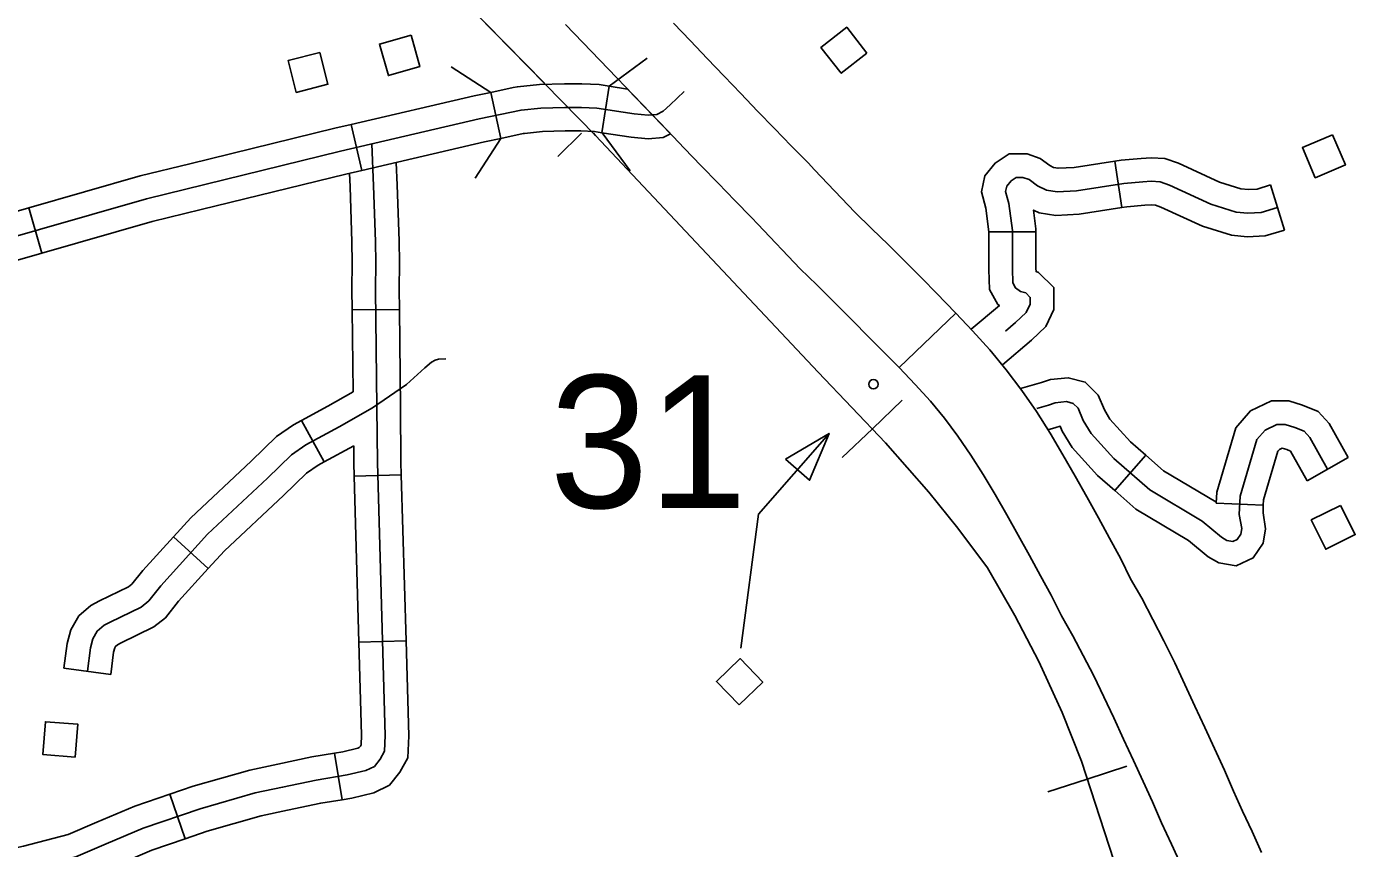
# Model space of a CAD drawing. Extents: x 1370130 to 1380143, y 377636 to 380256.
# Drawn here: x 1377129.5 to 1377248.1, y 379216.1 to 379289.3 of the extents above; entities that cross this region are included whole.
import ezdxf

# ---------------------------------------------------------------- set-up
doc = ezdxf.new("R2010")
doc.units = 0
for name, color, linetype in [('Level 15', 7, 'Continuous'), ('Level 31', 7, 'Continuous'), ('Level 32', 7, 'Continuous'), ('Level 38', 7, 'Continuous'), ('Level 40', 7, 'Continuous'), ('Level 5', 7, 'Continuous'), ('Level 56', 7, 'Continuous')]:
    doc.layers.add(name, color=color, linetype=linetype)

msp = doc.modelspace()

# ---------------------------------------------------------------- linework, layer by layer
at = {"layer": 'Level 15'}
for p, q in [((1377177.54, 379289.54), (1377179.07, 379287.94)), ((1377188.66, 379288.07), (1377187.15, 379289.64)), ((1377179.07, 379287.94), (1377180.59, 379286.35)), ((1377190.16, 379286.5), (1377188.66, 379288.07)), ((1377180.59, 379286.35), (1377182.1, 379284.79)), ((1377191.66, 379284.93), (1377190.16, 379286.5)), ((1377182.1, 379284.79), (1377183.6, 379283.23)), ((1377193.16, 379283.37), (1377191.66, 379284.93)), ((1377183.6, 379283.23), (1377185.1, 379281.66)), ((1377194.65, 379281.81), (1377193.16, 379283.37)), ((1377196.15, 379280.27), (1377194.65, 379281.81)), ((1377185.1, 379281.66), (1377186.61, 379280.09)), ((1377186.61, 379280.09), (1377188.11, 379278.52)), ((1377197.65, 379278.73), (1377196.15, 379280.27)), ((1377188.11, 379278.52), (1377189.62, 379276.95)), ((1377199.15, 379277.19), (1377197.65, 379278.73)), ((1377199.73, 379276.58), (1377199.15, 379277.19)), ((1377189.62, 379276.95), (1377191.13, 379275.39)), ((1377203.31, 379272.8), (1377199.73, 379276.58)), ((1377191.13, 379275.39), (1377192.63, 379273.85)), ((1377192.63, 379273.85), (1377194.1, 379272.33)), ((1377194.1, 379272.33), (1377194.66, 379271.75)), ((1377204.8, 379271.36), (1377203.31, 379272.8)), ((1377194.66, 379271.75), (1377198.46, 379267.75)), ((1377206.33, 379269.89), (1377204.8, 379271.36)), ((1377207.85, 379268.39), (1377206.33, 379269.89)), ((1377198.46, 379267.75), (1377199.94, 379266.32)), ((1377209.35, 379266.87), (1377207.85, 379268.39)), ((1377210.56, 379265.63), (1377209.35, 379266.87)), ((1377199.94, 379266.32), (1377200.38, 379265.9)), ((1377200.38, 379265.9), (1377207.26, 379258.97)), ((1377212.33, 379263.8), (1377210.56, 379265.63)), ((1377207.26, 379258.97), (1377212.33, 379263.8)), ((1377207.26, 379258.97), (1377207.26, 379258.97))]:
    msp.add_line(p, q, dxfattribs=at)
for points in [[(1377207.26, 379258.97), (1377212.33, 379263.8), (1377213.82, 379262.23), (1377215.35, 379260.55), (1377216.81, 379258.76), (1377218.19, 379256.92), (1377219.5, 379255.03), (1377220.72, 379253.11), (1377221.87, 379251.19), (1377222.95, 379249.29), (1377224, 379247.43), (1377225.03, 379245.58), (1377226.03, 379243.75), (1377227.03, 379241.9), (1377227.9, 379240.14), (1377228.89, 379238.42), (1377229.89, 379236.52), (1377230.87, 379234.61), (1377231.83, 379232.65), (1377232.74, 379230.7), (1377233.63, 379228.78), (1377234.51, 379226.88), (1377235.38, 379225), (1377236.26, 379223.09), (1377237.06, 379221.22), (1377237.87, 379219.44), (1377238.74, 379217.62), (1377239.58, 379215.75)], [(1377232.39, 379214.67), (1377231.53, 379216.48), (1377230.66, 379218.39), (1377229.86, 379220.25), (1377229.03, 379222.07), (1377228.16, 379223.93), (1377227.28, 379225.83), (1377226.39, 379227.75), (1377225.51, 379229.63), (1377224.61, 379231.48), (1377223.68, 379233.3), (1377222.76, 379235.04), (1377221.73, 379236.83), (1377220.81, 379238.69), (1377219.88, 379240.41), (1377218.9, 379242.2), (1377217.89, 379244.01), (1377216.86, 379245.84), (1377215.82, 379247.66), (1377214.76, 379249.43), (1377213.66, 379251.16), (1377212.51, 379252.83), (1377211.3, 379254.44), (1377210.05, 379255.97), (1377208.7, 379257.46), (1377207.26, 379258.97)]]:
    msp.add_lwpolyline(points, dxfattribs=at)
at = {"layer": 'Level 31'}
for p, q in [((1377170.88, 379283.48), (1377171.77, 379279.37)), ((1377181.43, 379284.04), (1377180.78, 379279.89)), ((1377186.9, 379279.78), (1377183.07, 379283.78)), ((1377159.38, 379276.53), (1377158.44, 379280.62)), ((1377130.87, 379269.15), (1377129.71, 379273.19))]:
    msp.add_line(p, q, dxfattribs=at)
for points in [[(1377172.88, 379283.91), (1377173.25, 379283.99), (1377175.21, 379284.18), (1377177.44, 379284.24), (1377179, 379284.24), (1377180.53, 379284.18), (1377181.43, 379284.04)], [(1377111.35, 379265.75), (1377140.17, 379274), (1377157.47, 379278.24), (1377169.85, 379281.11), (1377173.57, 379281.91), (1377175.34, 379282.08), (1377177.46, 379282.14), (1377178.95, 379282.14), (1377180.33, 379282.08), (1377183.65, 379281.57), (1377184.91, 379281.45), (1377185.66, 379281.51), (1377186.23, 379281.8), (1377186.86, 379282.37), (1377188.12, 379283.57)], [(1377158.44, 379280.62), (1377169.39, 379283.16), (1377170.88, 379283.48)], [(1377170.88, 379283.48), (1377172.88, 379283.91)], [(1377183.07, 379283.78), (1377181.43, 379284.04)], [(1377158.44, 379280.62), (1377156.98, 379280.29), (1377144.05, 379277.11)], [(1377171.77, 379279.37), (1377173.77, 379279.81)], [(1377173.77, 379279.81), (1377173.89, 379279.83), (1377175.47, 379279.99), (1377177.49, 379280.04), (1377178.91, 379280.04), (1377180.12, 379279.99), (1377180.78, 379279.89)], [(1377180.78, 379279.89), (1377183.39, 379279.48), (1377184.9, 379279.34), (1377186.23, 379279.45), (1377186.9, 379279.78)], [(1377171.77, 379279.37), (1377170.3, 379279.06), (1377159.38, 379276.53)], [(1377144.05, 379277.11), (1377139.63, 379276.03), (1377129.71, 379273.19)], [(1377145.05, 379273.04), (1377157.96, 379276.2), (1377159.38, 379276.53)], [(1377129.71, 379273.19), (1377115.5, 379269.12)], [(1377130.87, 379269.15), (1377140.7, 379271.97), (1377145.05, 379273.04)], [(1377116.66, 379265.08), (1377130.87, 379269.15)]]:
    msp.add_lwpolyline(points, dxfattribs=at)
at = {"layer": 'Level 32'}
for p, q in [((1377226.5, 379277.36), (1377227.13, 379273.21)), ((1377240.36, 379275.23), (1377241.61, 379271.21)), ((1377215.26, 379271.05), (1377219.46, 379271.05)), ((1377158.52, 379264.09), (1377162.72, 379264.14)), ((1377156.02, 379250.55), (1377154, 379254.24)), ((1377229.25, 379251.16), (1377226.48, 379248)), ((1377247.3, 379250.93), (1377243.63, 379248.87)), ((1377158.69, 379249.27), (1377162.89, 379249.39)), ((1377235.53, 379246.88), (1377239.72, 379246.71)), ((1377145.68, 379241.04), (1377142.58, 379243.87)), ((1377159.12, 379234.49), (1377163.32, 379234.61)), ((1377137, 379231.62), (1377132.83, 379232.16)), ((1377156.94, 379224.59), (1377157.62, 379220.45)), ((1377142.27, 379220.94), (1377143.63, 379216.97))]:
    msp.add_line(p, q, dxfattribs=at)
for points in [[(1377160.28, 379278.89), (1377160.43, 379275.15), (1377160.6, 379270.2), (1377160.62, 379268.29), (1377160.6, 379265.91), (1377160.72, 379255.41), (1377160.76, 379250.49), (1377161.46, 379226.17), (1377161.4, 379224.76), (1377161.01, 379224.06), (1377160.5, 379223.42), (1377159.73, 379223.04), (1377158.07, 379222.65), (1377155.32, 379222.2), (1377152.31, 379221.56), (1377149.88, 379221.05), (1377144.96, 379219.64), (1377139.9, 379217.92), (1377136.58, 379216.51), (1377133.89, 379215.35), (1377129.73, 379214.27), (1377126.15, 379213.43)], [(1377162.45, 379277.24), (1377162.53, 379275.22), (1377162.7, 379270.25), (1377162.72, 379268.29), (1377162.7, 379265.91), (1377162.72, 379264.14)], [(1377226.5, 379277.36), (1377222.86, 379276.8), (1377221.44, 379276.72), (1377221.04, 379276.79), (1377220.69, 379276.96), (1377219.85, 379277.58), (1377218.67, 379278.01), (1377217.07, 379278.01), (1377215.82, 379277.18), (1377214.91, 379276.04), (1377214.6, 379274.61), (1377214.99, 379273.16), (1377215.26, 379271.05), (1377215.26, 379271.05)], [(1377240.36, 379275.23), (1377239.18, 379274.86), (1377238.4, 379274.83), (1377237.72, 379274.89), (1377235.82, 379275.48), (1377232.17, 379277.16), (1377230.96, 379277.59), (1377229.74, 379277.66), (1377228.83, 379277.6), (1377227.05, 379277.45), (1377226.5, 379277.36)], [(1377158.28, 379276.28), (1377158.34, 379275.07), (1377158.5, 379270.16), (1377158.52, 379268.29), (1377158.5, 379265.91), (1377158.52, 379264.09)], [(1377240.98, 379273.22), (1377239.54, 379272.77), (1377238.35, 379272.72), (1377237.3, 379272.82), (1377235.06, 379273.52), (1377231.38, 379275.21), (1377230.54, 379275.51), (1377229.74, 379275.56), (1377229, 379275.51), (1377227.3, 379275.36), (1377223.08, 379274.71), (1377221.34, 379274.61), (1377220.39, 379274.76), (1377219.59, 379275.16), (1377218.85, 379275.71), (1377218.3, 379275.91), (1377217.7, 379275.91), (1377217.26, 379275.61), (1377216.86, 379275.11), (1377216.76, 379274.66), (1377217.06, 379273.57), (1377217.36, 379271.18), (1377217.36, 379267.75), (1377217.41, 379266.5), (1377217.65, 379266.05), (1377218.1, 379265.75), (1377218.55, 379265.61), (1377218.95, 379265.21), (1377218.95, 379264.61), (1377218.6, 379263.86), (1377217.65, 379262.97), (1377216.75, 379262.2)], [(1377227.13, 379273.21), (1377223.3, 379272.62), (1377221.23, 379272.5), (1377219.74, 379272.74), (1377219.25, 379272.99), (1377219.46, 379271.31), (1377219.46, 379271.05)], [(1377241.61, 379271.21), (1377239.9, 379270.69), (1377238.29, 379270.62), (1377236.89, 379270.75), (1377234.31, 379271.55), (1377230.59, 379273.26), (1377230.11, 379273.43), (1377229.75, 379273.46), (1377229.16, 379273.42), (1377227.56, 379273.27), (1377227.13, 379273.21)], [(1377215.26, 379271.05), (1377215.26, 379267.7), (1377215.33, 379265.92), (1377216.07, 379264.59), (1377216.21, 379264.49), (1377213.7, 379262.37)], [(1377219.46, 379271.05), (1377219.46, 379267.79), (1377219.47, 379267.51), (1377219.68, 379267.44), (1377221.05, 379266.08), (1377221.05, 379264.14), (1377220.33, 379262.61), (1377219.06, 379261.4), (1377216.47, 379259.21)], [(1377158.52, 379264.09), (1377158.61, 379256.8)], [(1377162.72, 379264.14), (1377162.82, 379255.43), (1377162.86, 379250.53), (1377162.89, 379249.39)], [(1377134.92, 379231.89), (1377135.19, 379233.98), (1377135.39, 379234.79), (1377135.79, 379235.47), (1377136.4, 379236.01), (1377136.94, 379236.28), (1377139.7, 379237.62), (1377140.38, 379238.16), (1377141.45, 379239.51), (1377145.63, 379244.1), (1377150.96, 379249.09), (1377153.12, 379251.18), (1377154.4, 379252.06), (1377157.36, 379253.68), (1377160.33, 379255.36), (1377163.36, 379257.45), (1377164.98, 379258.94), (1377165.6, 379259.44), (1377165.91, 379259.61), (1377166.21, 379259.71), (1377166.85, 379259.75)], [(1377229.25, 379251.16), (1377227.89, 379252.35), (1377226.06, 379254.35), (1377225.56, 379255.18), (1377225.01, 379256.51), (1377223.86, 379257.67), (1377222.34, 379258.05), (1377220.75, 379257.89), (1377219.97, 379257.63), (1377218.08, 379257.09)], [(1377154, 379254.24), (1377156.34, 379255.51), (1377158.61, 379256.8)], [(1377245.46, 379249.9), (1377243.87, 379252.74), (1377243.38, 379253.29), (1377242.53, 379253.63), (1377241.68, 379253.88), (1377240.94, 379253.88), (1377239.89, 379253.38), (1377239.15, 379252.54), (1377237.65, 379247.51), (1377237.59, 379245.87), (1377237.8, 379244.61), (1377237.71, 379244.1), (1377237.41, 379243.65), (1377237.02, 379243.47), (1377236.48, 379243.56), (1377236, 379243.83), (1377234.27, 379245.27), (1377229.6, 379248.06), (1377226.41, 379250.85), (1377224.37, 379253.09), (1377223.68, 379254.23), (1377223.23, 379255.33), (1377222.78, 379255.77), (1377222.19, 379255.92), (1377221.19, 379255.82), (1377220.59, 379255.62), (1377219.53, 379255.32)], [(1377247.3, 379250.93), (1377245.59, 379253.97), (1377244.61, 379255.05), (1377243.23, 379255.62), (1377241.99, 379255.98), (1377240.46, 379255.98), (1377238.6, 379255.1), (1377237.27, 379253.58), (1377235.57, 379247.86), (1377235.53, 379246.88)], [(1377142.58, 379243.87), (1377144.14, 379245.57), (1377149.51, 379250.61), (1377151.78, 379252.81), (1377153.3, 379253.85), (1377154, 379254.24)], [(1377226.48, 379248), (1377224.94, 379249.34), (1377222.68, 379251.82), (1377221.8, 379253.28), (1377221.61, 379253.75), (1377221.22, 379253.62), (1377220.52, 379253.42)], [(1377156.02, 379250.55), (1377158.65, 379251.98)], [(1377158.65, 379251.98), (1377158.66, 379250.45), (1377158.69, 379249.27)], [(1377235.53, 379246.96), (1377235.49, 379246.99), (1377230.84, 379249.77), (1377229.25, 379251.16)], [(1377243.63, 379248.87), (1377242.16, 379251.5), (1377242.14, 379251.52), (1377241.83, 379251.65), (1377241.4, 379251.78), (1377241.18, 379251.67), (1377241.03, 379251.5), (1377239.74, 379247.17), (1377239.72, 379246.71)], [(1377145.68, 379241.04), (1377147.13, 379242.62), (1377152.41, 379247.57), (1377154.45, 379249.55), (1377155.5, 379250.26), (1377156.02, 379250.55)], [(1377158.69, 379249.27), (1377159.12, 379234.49)], [(1377162.89, 379249.39), (1377163.32, 379234.61)], [(1377239.72, 379246.71), (1377239.7, 379246), (1377239.93, 379244.6), (1377239.7, 379243.3), (1377238.83, 379241.99), (1377237.31, 379241.29), (1377235.77, 379241.55), (1377234.8, 379242.09), (1377233.05, 379243.55), (1377228.36, 379246.35), (1377226.48, 379248)], [(1377132.83, 379232.16), (1377133.12, 379234.37), (1377133.43, 379235.6), (1377134.16, 379236.82), (1377135.21, 379237.76), (1377136.01, 379238.16), (1377138.57, 379239.41), (1377138.88, 379239.66), (1377139.86, 379240.88), (1377142.58, 379243.87)], [(1377137, 379231.62), (1377137.25, 379233.59), (1377137.35, 379233.98), (1377137.43, 379234.11), (1377137.59, 379234.25), (1377137.87, 379234.39), (1377140.83, 379235.84), (1377141.87, 379236.67), (1377143.05, 379238.15), (1377145.68, 379241.04)], [(1377159.12, 379234.49), (1377159.36, 379226.19), (1377159.32, 379225.34), (1377159.26, 379225.23), (1377159.15, 379225.09), (1377159.02, 379225.03), (1377157.67, 379224.71), (1377156.94, 379224.59)], [(1377163.32, 379234.61), (1377163.56, 379226.15), (1377163.47, 379224.18), (1377162.77, 379222.89), (1377161.85, 379221.75), (1377160.45, 379221.05), (1377158.48, 379220.59), (1377157.62, 379220.45)], [(1377156.94, 379224.59), (1377154.93, 379224.27), (1377151.88, 379223.62), (1377149.38, 379223.09), (1377144.33, 379221.65), (1377142.27, 379220.94)], [(1377142.27, 379220.94), (1377139.15, 379219.88), (1377135.75, 379218.44), (1377133.21, 379217.35), (1377129.23, 379216.31), (1377128.55, 379216.15)], [(1377157.62, 379220.45), (1377155.71, 379220.14), (1377152.75, 379219.51), (1377150.39, 379219.01), (1377145.59, 379217.64), (1377143.63, 379216.97)], [(1377143.63, 379216.97), (1377140.65, 379215.95), (1377138.16, 379214.89)]]:
    msp.add_lwpolyline(points, dxfattribs=at)
at = {"layer": 'Level 38'}
for points in [[(1377181.42, 379284.04), (1377184.8, 379286.53)], [(1377167.35, 379285.76), (1377170.88, 379283.48)], [(1377183.28, 379276.5), (1377180.79, 379279.89)], [(1377171.77, 379279.37), (1377169.49, 379275.85)]]:
    msp.add_lwpolyline(points, dxfattribs=at)
at = {"layer": 'Level 40'}
for p, q in [((1377178.96, 379279.84), (1377176.86, 379277.78)), ((1377204.88, 379253.5), (1377207.55, 379256.04)), ((1377204.88, 379253.5), (1377202.2, 379250.95)), ((1377224.04, 379222.29), (1377227.55, 379223.44)), ((1377224.04, 379222.29), (1377220.53, 379221.14))]:
    msp.add_line(p, q, dxfattribs=at)
for points in [[(1377175.67, 379284.29), (1377165.14, 379295.03), (1377161.59, 379298.34), (1377158.16, 379300.67), (1377154.67, 379302.69), (1377150.69, 379304.78), (1377145.79, 379306.43), (1377141.19, 379307.66), (1377137.76, 379308.21), (1377135.19, 379308.45)], [(1377212.49, 379244.65), (1377209.92, 379247.84), (1377206.06, 379252.25), (1377200.06, 379258.56), (1377180.21, 379279.65), (1377165.14, 379295.03)], [(1377251.82, 379187.35), (1377247.9, 379188.14), (1377244.71, 379189.43), (1377241.77, 379191.02), (1377238.96, 379192.98), (1377236.57, 379195.25), (1377233.99, 379198.26), (1377231.97, 379201.14), (1377230.44, 379203.77), (1377228.97, 379207.45), (1377228.05, 379210.02), (1377223.52, 379223.87), (1377221.8, 379228.23), (1377219.72, 379232.76), (1377217.58, 379236.87), (1377215.13, 379241.1), (1377212.49, 379244.65), (1377209.92, 379247.84), (1377206.06, 379252.25), (1377200.06, 379258.56), (1377180.21, 379279.65), (1377179.99, 379279.87)], [(1377251.82, 379187.35), (1377247.9, 379188.14), (1377244.71, 379189.43), (1377241.77, 379191.02), (1377238.96, 379192.98), (1377236.57, 379195.25), (1377233.99, 379198.26), (1377231.97, 379201.14), (1377230.44, 379203.77), (1377228.97, 379207.45), (1377228.05, 379210.02), (1377223.52, 379223.87), (1377221.8, 379228.23), (1377219.72, 379232.76), (1377217.58, 379236.87), (1377215.13, 379241.1), (1377212.49, 379244.65)]]:
    msp.add_lwpolyline(points, dxfattribs=at)
at = {"layer": 'Level 56'}
for points in [[(1377204.4, 379286.98), (1377202.11, 379285.18), (1377200.3, 379287.48), (1377202.6, 379289.28)], [(1377163.76, 379288.58), (1377164.56, 379285.78), (1377161.75, 379284.98), (1377160.95, 379287.78)], [(1377155.64, 379287.03), (1377156.36, 379284.21), (1377153.53, 379283.48), (1377152.81, 379286.31)], [(1377245.9, 379279.7), (1377247.04, 379277.02), (1377244.35, 379275.87), (1377243.21, 379278.56)], [(1377197.13, 379250.8), (1377199.28, 379248.92), (1377201.02, 379253.09)], [(1377246.61, 379246.68), (1377247.92, 379244.08), (1377245.3, 379242.77), (1377244, 379245.38)], [(1377193.01, 379228.89), (1377190.98, 379230.99), (1377193.09, 379233.02), (1377195.11, 379230.92)], [(1377133.84, 379224.25), (1377130.93, 379224.49), (1377131.17, 379227.4), (1377134.07, 379227.17)]]:
    msp.add_lwpolyline(points, close=True, dxfattribs=at)
msp.add_lwpolyline([(1377201.02, 379253.09), (1377194.74, 379245.9), (1377193.15, 379233.96)], dxfattribs=at)
msp.add_circle((1377204.98, 379257.47), 0.42, dxfattribs=at)

# ---------------------------------------------------------------- texts
at = {"layer": 'Level 5'}
msp.add_text('31', height=11.827, dxfattribs=at).set_placement((1377176.12, 379246.45))

doc.saveas('drawing.dxf')
